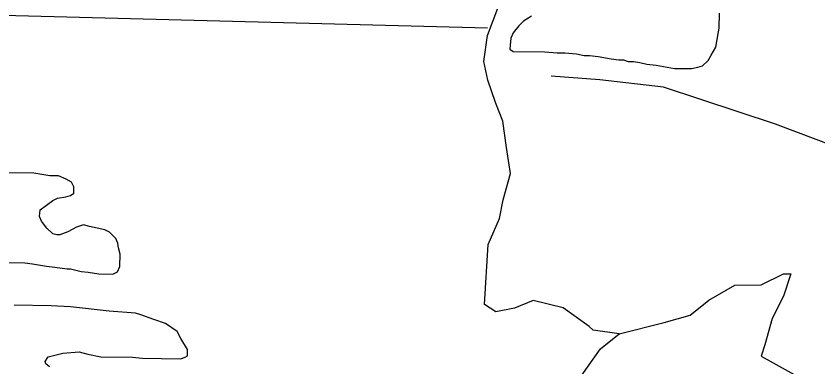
# Model space of a CAD drawing. Extents: x 3355677 to 3393573, y 612928 to 638357.
# Drawn here: x 3381930 to 3383066, y 635125 to 635622 of the extents above; entities that cross this region are included whole.
import ezdxf

# ---------------------------------------------------------------- set-up
doc = ezdxf.new("R2010")
doc.units = 0
doc.layers.add('V-SITE-VEGE', color=7, linetype='Continuous')
doc.layers.add('V-TOPO-SHOR', color=7, linetype='Continuous')

msp = doc.modelspace()

# ---------------------------------------------------------------- linework, layer by layer
at = {"layer": 'V-SITE-VEGE'}
for p, q in [((3382926.1, 635605), (3382926.4, 635625.9)), ((3382648.8, 635614.5), (3382642.1, 635608)), ((3382659.9, 635622), (3382648.8, 635614.5)), ((3382642.1, 635608), (3382634.3, 635598.2)), ((3382924.9, 635599.6), (3382926.1, 635605)), ((3382634.3, 635598.2), (3382630.9, 635590.6)), ((3382921.3, 635577.7), (3382924.9, 635599.6)), ((3382629.7, 635580.7), (3382629.6, 635575.3)), ((3382630.9, 635590.6), (3382629.7, 635580.7)), ((3382629.6, 635575.3), (3382634, 635571.9)), ((3382634, 635571.9), (3382678.9, 635571.3)), ((3382678.9, 635571.3), (3382696.4, 635569.9)), ((3382696.4, 635569.9), (3382707.4, 635569.8)), ((3382707.4, 635569.8), (3382723.8, 635568.4)), ((3382723.8, 635568.4), (3382734.7, 635566.1)), ((3382914.6, 635566.8), (3382921.3, 635577.7)), ((3382734.7, 635566.1), (3382742.4, 635566)), ((3382742.4, 635566), (3382754.5, 635564.7)), ((3382754.5, 635564.7), (3382767.6, 635562.3)), ((3382767.6, 635562.3), (3382773.1, 635561.2)), ((3382773.1, 635561.2), (3382784, 635559.9)), ((3382784, 635559.9), (3382790.6, 635559.8)), ((3382790.6, 635559.8), (3382797.1, 635557.5)), ((3382797.1, 635557.5), (3382804.8, 635557.4)), ((3382804.8, 635557.4), (3382813.5, 635556.2)), ((3382902.3, 635551.7), (3382910.1, 635559.2)), ((3382910.1, 635559.2), (3382914.6, 635566.8)), ((3382813.5, 635556.2), (3382823.4, 635553.9)), ((3382823.4, 635553.9), (3382836.5, 635552.6)), ((3382836.5, 635552.6), (3382862.8, 635547.8)), ((3382862.8, 635547.8), (3382886.9, 635547.5)), ((3382886.9, 635547.5), (3382895.7, 635549.6)), ((3382895.7, 635549.6), (3382902.3, 635551.7)), ((3381955.1, 635399.5), (3381910.1, 635400.1)), ((3381978, 635395.9), (3381955.1, 635399.5)), ((3381990.1, 635395.7), (3381978, 635395.9)), ((3382001, 635391.2), (3381990.1, 635395.7)), ((3382008.6, 635386.7), (3382001, 635391.2)), ((3382011.8, 635380.1), (3382008.6, 635386.7)), ((3382011.7, 635371.3), (3382011.8, 635380.1)), ((3381981.9, 635360.8), (3381988.5, 635364)), ((3381988.5, 635364), (3382000.6, 635366)), ((3382000.6, 635366), (3382007.2, 635368.1)), ((3382007.2, 635368.1), (3382011.7, 635371.3)), ((3381964.2, 635347.8), (3381981.9, 635360.8)), ((3381963, 635338), (3381964.2, 635347.8)), ((3381966.1, 635331.4), (3381963, 635338)), ((3381973.7, 635321.4), (3381966.1, 635331.4)), ((3381982.3, 635313.6), (3381973.7, 635321.4)), ((3382015.4, 635323), (3382003.2, 635316.6)), ((3382025.3, 635326.2), (3382015.4, 635323)), ((3382034, 635323.8), (3382025.3, 635326.2)), ((3382055.9, 635319.1), (3382034, 635323.8)), ((3382062.4, 635315.8), (3382055.9, 635319.1)), ((3381987.8, 635312.4), (3381982.3, 635313.6)), ((3381992.2, 635312.4), (3381987.8, 635312.4)), ((3382003.2, 635316.6), (3381992.2, 635312.4)), ((3382071.1, 635306.9), (3382062.4, 635315.8)), ((3382074.2, 635300.2), (3382071.1, 635306.9)), ((3382075.3, 635293.7), (3382074.2, 635300.2)), ((3382077.3, 635284.9), (3382075.3, 635293.7)), ((3382077.1, 635267.3), (3382077.3, 635284.9)), ((3381913.8, 635272.9), (3381942.3, 635272.5)), ((3381942.3, 635272.5), (3381953.2, 635271.3)), ((3381953.2, 635271.3), (3381972.9, 635267.7)), ((3381972.9, 635267.7), (3381985, 635266.4)), ((3381985, 635266.4), (3382002.5, 635264)), ((3382002.5, 635264), (3382006.9, 635263.9)), ((3382006.9, 635263.9), (3382022.2, 635260.4)), ((3382073.7, 635259.7), (3382077.1, 635267.3)), ((3382022.2, 635260.4), (3382032, 635259.2)), ((3382032, 635259.2), (3382047.3, 635256.8)), ((3382047.3, 635256.8), (3382067.1, 635256.5)), ((3382067.1, 635256.5), (3382073.7, 635259.7)), ((3381979.8, 635211.7), (3381927.2, 635212.4)), ((3382007.2, 635210.2), (3381979.8, 635211.7)), ((3382061.9, 635203.9), (3382007.2, 635210.2)), ((3382099.2, 635201.2), (3382061.9, 635203.9)), ((3382106.8, 635198.9), (3382099.2, 635201.2)), ((3382125.3, 635192.1), (3382106.8, 635198.9)), ((3382141.7, 635186.4), (3382125.3, 635192.1)), ((3382158, 635175.2), (3382141.7, 635186.4)), ((3382163.3, 635165.2), (3382158, 635175.2)), ((3382173, 635149.7), (3382163.3, 635165.2)), ((3382172.9, 635141), (3382173, 635149.7)), ((3381971, 635132.9), (3381975.5, 635139.4)), ((3381975.5, 635139.4), (3381996.4, 635144.6)), ((3381996.4, 635144.6), (3382019.4, 635146.4)), ((3382019.4, 635146.4), (3382031.5, 635143)), ((3382031.5, 635143), (3382050, 635139.4)), ((3382050, 635139.4), (3382095, 635138.8)), ((3382095, 635138.8), (3382109.2, 635137.5)), ((3382109.2, 635137.5), (3382162.9, 635136.7)), ((3382162.9, 635136.7), (3382169.5, 635138.8)), ((3382169.5, 635138.8), (3382172.9, 635141)), ((3381972.1, 635129.6), (3381971, 635132.9)), ((3381977.5, 635125.1), (3381972.1, 635129.6))]:
    msp.add_line(p, q, dxfattribs=at)
at = {"layer": 'V-TOPO-SHOR'}
for points in [[(3381909.3, 635931.4), (3381872.4, 635873.1), (3381851.4, 635820.2), (3381846.2, 635783.1), (3381841, 635746.1), (3381851.8, 635693.2), (3381857.1, 635656.2), (3381857.2, 635624.4), (3382598, 635605.2)], [(3382784.3, 635171.8), (3382747.3, 635177), (3382742, 635182.3), (3382704.8, 635208.7), (3382662.5, 635219.1), (3382636.1, 635208.5), (3382609.6, 635203.1), (3382593.7, 635213.7), (3382598.8, 635298.3), (3382614.6, 635335.4), (3382619.8, 635361.9), (3382630.3, 635398.9), (3382624.9, 635436), (3382619.5, 635473), (3382608.9, 635499.4), (3382598.2, 635531.1), (3382592.8, 635557.6), (3382598, 635594.6), (3382613.8, 635637)], [(3383117, 635426.7), (3383005.7, 635468.7), (3382846.9, 635521.2), (3382756.9, 635531.6), (3382688.1, 635536.7)], [(3382731.6, 635113.5), (3382757.9, 635150.6), (3382784.3, 635171.8), (3382847.8, 635187.9), (3382884.8, 635198.6), (3382911.2, 635219.8), (3382948.1, 635241.1), (3382985.2, 635241.2), (3383016.9, 635257.1), (3383027.5, 635257.1), (3383017, 635225.4), (3383001.2, 635193.6), (3382990.7, 635156.5), (3382985.4, 635140.6), (3383070.2, 635093.2)]]:
    msp.add_lwpolyline(points, dxfattribs=at)

doc.saveas('drawing.dxf')
